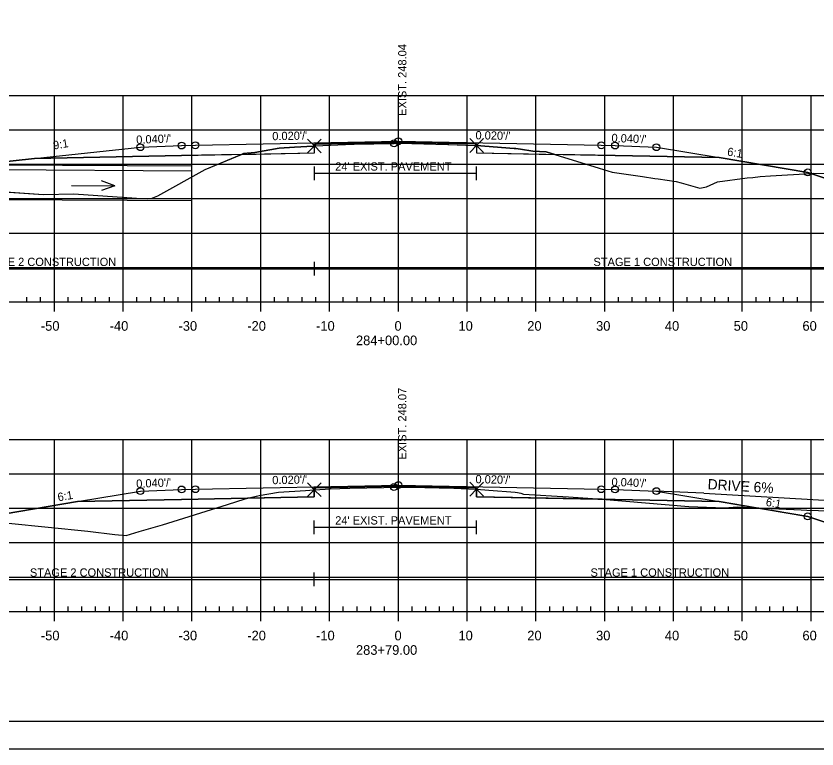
# Model space of a CAD drawing. Extents: x 1365647 to 1367999, y 387113 to 400173.
# Drawn here: x 1365838.5 to 1365954.9, y 395906.3 to 396012.8 of the extents above; entities that cross this region are included whole.
import ezdxf

# ---------------------------------------------------------------- set-up
doc = ezdxf.new("R2010")
doc.units = 0
for name, color, linetype in [('R_Alt Surface', 7, 'Continuous'), ('R_Axis', 7, 'Continuous'), ('R_Axis Annot', 7, 'Continuous'), ('R_Border', 7, 'Continuous'), ('R_Contours', 7, 'Continuous'), ('R_Drive', 7, 'Continuous'), ('R_Exist Surface', 7, 'Continuous'), ('R_Fin Surface', 7, 'Continuous'), ('R_Fin Surface Annot', 7, 'Continuous'), ('R_Grid', 7, 'Continuous'), ('R_No Plot', 7, 'Continuous'), ('R_Water', 7, 'Continuous'), ('R_Water Annot', 7, 'Continuous'), ('R_Xsect Elev', 7, 'Continuous')]:
    doc.layers.add(name, color=color, linetype=linetype)

msp = doc.modelspace()

# ---------------------------------------------------------------- linework, layer by layer
at = {"layer": 'R_Alt Surface'}
for points in [[(1365841.2, 395992.07), (1365862.59, 395992.5), (1365881.88, 395992.89), (1365881.88, 395994.17), (1365894.09, 395994.42), (1365905.47, 395994.19), (1365905.47, 395992.9), (1365925.59, 395992.5), (1365940.72, 395992.2)], [(1365847.47, 395942.21), (1365862.59, 395942.51), (1365881.87, 395942.9), (1365881.87, 395944.19), (1365894.09, 395944.43), (1365905.46, 395944.2), (1365905.46, 395942.91), (1365925.59, 395942.51), (1365940.72, 395942.21)]]:
    msp.add_lwpolyline(points, dxfattribs=at)
at = {"layer": 'R_Axis'}
for p, q in [((1365749.09, 395971.24), (1366039.09, 395971.24)), ((1365840.09, 395971.24), (1365840.09, 395971.94)), ((1365842.09, 395971.24), (1365842.09, 395971.94)), ((1365844.09, 395969.84), (1365844.09, 395971.24)), ((1365846.09, 395971.24), (1365846.09, 395971.94)), ((1365848.09, 395971.24), (1365848.09, 395971.94)), ((1365850.09, 395971.24), (1365850.09, 395971.94)), ((1365852.09, 395971.24), (1365852.09, 395971.94)), ((1365854.09, 395969.84), (1365854.09, 395971.24)), ((1365856.09, 395971.24), (1365856.09, 395971.94)), ((1365858.09, 395971.24), (1365858.09, 395971.94)), ((1365860.09, 395971.24), (1365860.09, 395971.94)), ((1365862.09, 395971.24), (1365862.09, 395971.94)), ((1365864.09, 395969.84), (1365864.09, 395971.24)), ((1365866.09, 395971.24), (1365866.09, 395971.94)), ((1365868.09, 395971.24), (1365868.09, 395971.94)), ((1365870.09, 395971.24), (1365870.09, 395971.94)), ((1365872.09, 395971.24), (1365872.09, 395971.94)), ((1365874.09, 395969.84), (1365874.09, 395971.24)), ((1365876.09, 395971.24), (1365876.09, 395971.94)), ((1365878.09, 395971.24), (1365878.09, 395971.94)), ((1365880.09, 395971.24), (1365880.09, 395971.94)), ((1365882.09, 395971.24), (1365882.09, 395971.94)), ((1365884.09, 395969.84), (1365884.09, 395971.24)), ((1365886.09, 395971.24), (1365886.09, 395971.94)), ((1365888.09, 395971.24), (1365888.09, 395971.94)), ((1365890.09, 395971.24), (1365890.09, 395971.94)), ((1365892.09, 395971.24), (1365892.09, 395971.94)), ((1365894.09, 395969.84), (1365894.09, 395971.24)), ((1365896.09, 395971.24), (1365896.09, 395971.94)), ((1365898.09, 395971.24), (1365898.09, 395971.94)), ((1365900.09, 395971.24), (1365900.09, 395971.94)), ((1365902.09, 395971.24), (1365902.09, 395971.94)), ((1365904.09, 395969.84), (1365904.09, 395971.24)), ((1365906.09, 395971.24), (1365906.09, 395971.94)), ((1365908.09, 395971.24), (1365908.09, 395971.94)), ((1365910.09, 395971.24), (1365910.09, 395971.94)), ((1365912.09, 395971.24), (1365912.09, 395971.94)), ((1365914.09, 395969.84), (1365914.09, 395971.24)), ((1365916.09, 395971.24), (1365916.09, 395971.94)), ((1365918.09, 395971.24), (1365918.09, 395971.94)), ((1365920.09, 395971.24), (1365920.09, 395971.94)), ((1365922.09, 395971.24), (1365922.09, 395971.94)), ((1365924.09, 395969.84), (1365924.09, 395971.24)), ((1365926.09, 395971.24), (1365926.09, 395971.94)), ((1365928.09, 395971.24), (1365928.09, 395971.94)), ((1365930.09, 395971.24), (1365930.09, 395971.94)), ((1365932.09, 395971.24), (1365932.09, 395971.94)), ((1365934.09, 395969.84), (1365934.09, 395971.24)), ((1365936.09, 395971.24), (1365936.09, 395971.94)), ((1365938.09, 395971.24), (1365938.09, 395971.94)), ((1365940.09, 395971.24), (1365940.09, 395971.94)), ((1365942.09, 395971.24), (1365942.09, 395971.94)), ((1365944.09, 395969.84), (1365944.09, 395971.24)), ((1365946.09, 395971.24), (1365946.09, 395971.94)), ((1365948.09, 395971.24), (1365948.09, 395971.94)), ((1365950.09, 395971.24), (1365950.09, 395971.94)), ((1365952.09, 395971.24), (1365952.09, 395971.94)), ((1365954.09, 395969.84), (1365954.09, 395971.24)), ((1365840.09, 395926.24), (1365840.09, 395926.94)), ((1365842.09, 395926.24), (1365842.09, 395926.94)), ((1365846.09, 395926.24), (1365846.09, 395926.94)), ((1365848.09, 395926.24), (1365848.09, 395926.94)), ((1365850.09, 395926.24), (1365850.09, 395926.94)), ((1365852.09, 395926.24), (1365852.09, 395926.94)), ((1365856.09, 395926.24), (1365856.09, 395926.94)), ((1365858.09, 395926.24), (1365858.09, 395926.94)), ((1365860.09, 395926.24), (1365860.09, 395926.94)), ((1365862.09, 395926.24), (1365862.09, 395926.94)), ((1365866.09, 395926.24), (1365866.09, 395926.94)), ((1365868.09, 395926.24), (1365868.09, 395926.94)), ((1365870.09, 395926.24), (1365870.09, 395926.94)), ((1365872.09, 395926.24), (1365872.09, 395926.94)), ((1365876.09, 395926.24), (1365876.09, 395926.94)), ((1365878.09, 395926.24), (1365878.09, 395926.94)), ((1365880.09, 395926.24), (1365880.09, 395926.94)), ((1365882.09, 395926.24), (1365882.09, 395926.94)), ((1365886.09, 395926.24), (1365886.09, 395926.94)), ((1365888.09, 395926.24), (1365888.09, 395926.94)), ((1365890.09, 395926.24), (1365890.09, 395926.94)), ((1365892.09, 395926.24), (1365892.09, 395926.94)), ((1365896.09, 395926.24), (1365896.09, 395926.94)), ((1365898.09, 395926.24), (1365898.09, 395926.94)), ((1365900.09, 395926.24), (1365900.09, 395926.94)), ((1365902.09, 395926.24), (1365902.09, 395926.94)), ((1365906.09, 395926.24), (1365906.09, 395926.94)), ((1365908.09, 395926.24), (1365908.09, 395926.94)), ((1365910.09, 395926.24), (1365910.09, 395926.94)), ((1365912.09, 395926.24), (1365912.09, 395926.94)), ((1365916.09, 395926.24), (1365916.09, 395926.94)), ((1365918.09, 395926.24), (1365918.09, 395926.94)), ((1365920.09, 395926.24), (1365920.09, 395926.94)), ((1365922.09, 395926.24), (1365922.09, 395926.94)), ((1365926.09, 395926.24), (1365926.09, 395926.94)), ((1365928.09, 395926.24), (1365928.09, 395926.94)), ((1365930.09, 395926.24), (1365930.09, 395926.94)), ((1365932.09, 395926.24), (1365932.09, 395926.94)), ((1365936.09, 395926.24), (1365936.09, 395926.94)), ((1365938.09, 395926.24), (1365938.09, 395926.94)), ((1365940.09, 395926.24), (1365940.09, 395926.94)), ((1365942.09, 395926.24), (1365942.09, 395926.94)), ((1365946.09, 395926.24), (1365946.09, 395926.94)), ((1365948.09, 395926.24), (1365948.09, 395926.94)), ((1365950.09, 395926.24), (1365950.09, 395926.94)), ((1365952.09, 395926.24), (1365952.09, 395926.94)), ((1365749.09, 395926.24), (1366039.09, 395926.24)), ((1365844.09, 395924.84), (1365844.09, 395926.24)), ((1365854.09, 395924.84), (1365854.09, 395926.24)), ((1365864.09, 395924.84), (1365864.09, 395926.24)), ((1365874.09, 395924.84), (1365874.09, 395926.24)), ((1365884.09, 395924.84), (1365884.09, 395926.24)), ((1365894.09, 395924.84), (1365894.09, 395926.24)), ((1365904.09, 395924.84), (1365904.09, 395926.24)), ((1365914.09, 395924.84), (1365914.09, 395926.24)), ((1365924.09, 395924.84), (1365924.09, 395926.24)), ((1365934.09, 395924.84), (1365934.09, 395926.24)), ((1365944.09, 395924.84), (1365944.09, 395926.24)), ((1365954.09, 395924.84), (1365954.09, 395926.24))]:
    msp.add_line(p, q, dxfattribs=at)
at = {"layer": 'R_Border'}
msp.add_line((1366052.27, 395910.24), (1365736.09, 395910.24), dxfattribs=at)
at = {"layer": 'R_Contours'}
for p, q in [((1365881.88, 395992.89), (1365881.88, 395993.9)), ((1365905.47, 395993.96), (1365905.47, 395994.19)), ((1365905.47, 395993.96), (1365905.47, 395992.9)), ((1365862.59, 395992.5), (1365841.2, 395992.07)), ((1365871.28, 395992.67), (1365862.59, 395992.5)), ((1365871.28, 395992.67), (1365881.88, 395992.89)), ((1365905.47, 395992.9), (1365916.82, 395992.68)), ((1365953.59, 395990.05), (1365940.72, 395992.2)), ((1365954.05, 395989.9), (1365953.59, 395990.05))]:
    msp.add_line(p, q, dxfattribs=at)
for points in [[(1365881.88, 395993.9), (1365881.7, 395993.89), (1365879.01, 395993.72), (1365876.76, 395993.57), (1365873.23, 395992.95), (1365871.57, 395992.79), (1365871.28, 395992.67)], [(1365905.47, 395994.19), (1365894.09, 395994.42), (1365881.88, 395994.17), (1365881.88, 395993.9)], [(1365881.88, 395993.9), (1365881.94, 395993.9), (1365881.95, 395993.9), (1365882.03, 395993.91), (1365887.48, 395994.15), (1365887.68, 395994.16), (1365893.44, 395994.27), (1365893.46, 395994.27), (1365894.12, 395994.28), (1365894.17, 395994.28), (1365894.28, 395994.28), (1365901.28, 395994.11), (1365901.33, 395994.1), (1365901.44, 395994.1), (1365905.13, 395993.97), (1365905.15, 395993.97), (1365905.47, 395993.96)], [(1365916.82, 395992.68), (1365915.58, 395993.06), (1365913.65, 395993.13), (1365911.84, 395993.43), (1365911.18, 395993.51), (1365911.13, 395993.51), (1365911.08, 395993.51), (1365911, 395993.52), (1365910.92, 395993.53), (1365905.47, 395993.96)], [(1365833.52, 395987.46), (1365842.51, 395986.85), (1365846.93, 395986.94), (1365856.02, 395986.31), (1365857.68, 395986.21), (1365858.17, 395986.25), (1365859.12, 395986.63), (1365865.99, 395990.46), (1365871.28, 395992.67)], [(1365940.72, 395992.2), (1365925.59, 395992.5), (1365916.82, 395992.68)], [(1365916.82, 395992.68), (1365923.27, 395990.69), (1365925.17, 395990.1), (1365929.59, 395989.46), (1365931.39, 395989.18), (1365931.86, 395989.1), (1365934.46, 395988.72), (1365935.22, 395988.55), (1365937.89, 395987.78), (1365938.89, 395987.94), (1365940.46, 395988.66), (1365944.8, 395989.26), (1365945.64, 395989.31), (1365946.68, 395989.47), (1365948.19, 395989.56), (1365953.98, 395989.9), (1365954.05, 395989.9)], [(1365841.2, 395992.07), (1365834.52, 395991.36), (1365833.52, 395991.38)]]:
    msp.add_lwpolyline(points, dxfattribs=at)
for points in [[(1365954.05, 395989.9), (1365954.45, 395989.92), (1365962.54, 395989.84), (1365963.96, 395989.84), (1365978.33, 395989.87), (1365981.73, 395989.9), (1365967.89, 395985.29)], [(1365881.87, 395943.94), (1365881.89, 395943.94), (1365881.93, 395943.94), (1365884.19, 395944.05), (1365885.6, 395944.11), (1365887.02, 395944.15), (1365891.99, 395944.28), (1365893.45, 395944.31), (1365893.75, 395944.32), (1365894.15, 395944.33), (1365895.86, 395944.29), (1365900.01, 395944.2), (1365902.16, 395944.14), (1365904.3, 395944.05), (1365905.27, 395944.03), (1365905.46, 395944.02), (1365905.46, 395944.2), (1365894.09, 395944.43), (1365881.87, 395944.19)], [(1365872.14, 395942.7), (1365873.86, 395943.08), (1365876.65, 395943.57), (1365880.57, 395943.84), (1365881.87, 395943.94), (1365881.87, 395942.9)], [(1365905.46, 395944.02), (1365907.23, 395943.88), (1365911.07, 395943.56), (1365911.42, 395943.52), (1365911.87, 395943.44), (1365912.3, 395943.29), (1365918.81, 395942.9), (1365923.73, 395942.55), (1365905.46, 395942.91)], [(1365831.34, 395938.98), (1365837.43, 395939.06), (1365848.94, 395937.9), (1365852.89, 395937.45), (1365854.54, 395937.26), (1365856.41, 395937.84), (1365859.82, 395938.85), (1365869.27, 395941.81), (1365871.8, 395942.63), (1365872.14, 395942.7), (1365862.59, 395942.51), (1365847.47, 395942.21), (1365834.59, 395940.06)], [(1365923.73, 395942.55), (1365936.33, 395941.52), (1365941.49, 395941.28), (1365943.41, 395941.44), (1365946.08, 395941.32), (1365940.72, 395942.21), (1365925.59, 395942.51), (1365923.73, 395942.55)], [(1365946.08, 395941.32), (1365952.65, 395941.01), (1365953.45, 395940.97), (1365956.86, 395940.87), (1365965.2, 395940.58), (1365967.81, 395940.58), (1365968.01, 395940.57), (1365982.35, 395940.53), (1365967.27, 395935.51), (1365953.59, 395940.06)]]:
    msp.add_lwpolyline(points, close=True, dxfattribs=at)
at = {"layer": 'R_Drive'}
for q in [(1365931.5, 395943.73), (1365989.09, 395940.52)]:
    msp.add_line((1365938.49, 395943.45), q, dxfattribs=at)
at = {"layer": 'R_Exist Surface'}
for points in [[(1365833.11, 395987.49), (1365842.51, 395986.85), (1365846.93, 395986.94), (1365856.02, 395986.31), (1365857.68, 395986.21), (1365858.17, 395986.25), (1365859.12, 395986.63), (1365865.99, 395990.46), (1365871.57, 395992.79), (1365873.23, 395992.95), (1365876.76, 395993.57), (1365879.01, 395993.72), (1365881.7, 395993.89), (1365881.88, 395993.9), (1365881.94, 395993.9), (1365881.95, 395993.9), (1365882.03, 395993.91), (1365887.48, 395994.15), (1365887.68, 395994.16), (1365893.44, 395994.27), (1365893.46, 395994.27), (1365894.12, 395994.28), (1365894.17, 395994.28), (1365894.28, 395994.28), (1365901.28, 395994.11), (1365901.33, 395994.1), (1365901.44, 395994.1), (1365905.13, 395993.97), (1365905.15, 395993.97), (1365905.47, 395993.96), (1365910.92, 395993.53), (1365911, 395993.52), (1365911.08, 395993.51), (1365911.13, 395993.51), (1365911.18, 395993.51), (1365911.84, 395993.43), (1365913.65, 395993.13), (1365915.58, 395993.06), (1365923.27, 395990.69), (1365925.17, 395990.1), (1365929.59, 395989.46), (1365931.39, 395989.18), (1365931.86, 395989.1), (1365934.46, 395988.72), (1365935.22, 395988.55), (1365937.89, 395987.78), (1365938.89, 395987.94), (1365940.46, 395988.66), (1365944.8, 395989.26), (1365945.64, 395989.31), (1365946.68, 395989.47), (1365948.19, 395989.56), (1365953.98, 395989.9), (1365954.45, 395989.92), (1365962.54, 395989.84)], [(1365837.43, 395939.06), (1365848.94, 395937.9), (1365852.89, 395937.45), (1365854.54, 395937.26), (1365856.41, 395937.84), (1365859.82, 395938.85), (1365869.27, 395941.81), (1365871.8, 395942.63), (1365873.86, 395943.08), (1365876.65, 395943.57), (1365880.57, 395943.84), (1365881.87, 395943.94), (1365881.89, 395943.94), (1365881.93, 395943.94), (1365884.19, 395944.05), (1365885.6, 395944.11), (1365887.02, 395944.15), (1365891.99, 395944.28), (1365893.45, 395944.31), (1365893.75, 395944.32), (1365894.15, 395944.33), (1365895.86, 395944.29), (1365900.01, 395944.2), (1365902.16, 395944.14), (1365904.3, 395944.05), (1365905.27, 395944.03), (1365905.46, 395944.02), (1365907.23, 395943.88), (1365911.07, 395943.56), (1365911.42, 395943.52), (1365911.87, 395943.44), (1365912.3, 395943.29), (1365918.81, 395942.9), (1365923.73, 395942.55), (1365936.33, 395941.52), (1365941.49, 395941.28), (1365943.41, 395941.44), (1365952.65, 395941.01), (1365953.45, 395940.97), (1365956.86, 395940.87)]]:
    msp.add_lwpolyline(points, dxfattribs=at)
at = {"layer": 'R_Fin Surface'}
for points in [[(1365806.36, 395990.14), (1365818.08, 395986.24), (1365833.52, 395991.38), (1365834.52, 395991.36), (1365841.2, 395992.07), (1365856.59, 395993.72), (1365862.59, 395993.96), (1365864.59, 395994), (1365894.09, 395994.59), (1365923.59, 395994), (1365925.59, 395993.96), (1365931.59, 395993.72), (1365940.72, 395992.2), (1365953.59, 395990.05), (1365967.89, 395985.29), (1365981.73, 395989.9)], [(1365856.59, 395993.72), (1365862.59, 395993.96), (1365864.59, 395994), (1365894.09, 395994.59), (1365923.59, 395994), (1365925.59, 395993.96), (1365931.59, 395993.72)], [(1365819.45, 395938.66), (1365824.92, 395936.84), (1365834.59, 395940.06), (1365847.47, 395942.21), (1365856.59, 395943.73), (1365862.59, 395943.97), (1365864.59, 395944.01), (1365894.09, 395944.6), (1365923.59, 395944.01), (1365925.59, 395943.97), (1365931.59, 395943.73), (1365940.72, 395942.21), (1365953.59, 395940.06), (1365967.27, 395935.51), (1365982.35, 395940.53)], [(1365856.59, 395943.73), (1365862.59, 395943.97), (1365864.59, 395944.01), (1365894.09, 395944.6), (1365923.59, 395944.01), (1365925.59, 395943.97), (1365931.59, 395943.73)]]:
    msp.add_lwpolyline(points, dxfattribs=at)
at = {"layer": 'R_Grid'}
for p, q in [((1365749.09, 396001.24), (1366039.09, 396001.24)), ((1365844.09, 395971.24), (1365844.09, 396001.24)), ((1365854.09, 395971.24), (1365854.09, 396001.24)), ((1365864.09, 395971.24), (1365864.09, 396001.24)), ((1365874.09, 395971.24), (1365874.09, 396001.24)), ((1365884.09, 395971.24), (1365884.09, 396001.24)), ((1365894.09, 395971.24), (1365894.09, 396001.24)), ((1365904.09, 395971.24), (1365904.09, 396001.24)), ((1365914.09, 395971.24), (1365914.09, 396001.24)), ((1365924.09, 395971.24), (1365924.09, 396001.24)), ((1365934.09, 395971.24), (1365934.09, 396001.24)), ((1365944.09, 395971.24), (1365944.09, 396001.24)), ((1365954.09, 395971.24), (1365954.09, 396001.24)), ((1365749.09, 395996.24), (1366039.09, 395996.24)), ((1365749.09, 395991.24), (1366039.09, 395991.24)), ((1365749.09, 395986.24), (1366039.09, 395986.24)), ((1365749.09, 395981.24), (1366039.09, 395981.24)), ((1365749.09, 395976.24), (1366039.09, 395976.24)), ((1365749.09, 395971.24), (1366039.09, 395971.24)), ((1365749.09, 395951.24), (1366039.09, 395951.24)), ((1365844.09, 395926.24), (1365844.09, 395951.24)), ((1365854.09, 395926.24), (1365854.09, 395951.24)), ((1365864.09, 395926.24), (1365864.09, 395951.24)), ((1365874.09, 395926.24), (1365874.09, 395951.24)), ((1365884.09, 395926.24), (1365884.09, 395951.24)), ((1365894.09, 395926.24), (1365894.09, 395951.24)), ((1365904.09, 395926.24), (1365904.09, 395951.24)), ((1365914.09, 395926.24), (1365914.09, 395951.24)), ((1365924.09, 395926.24), (1365924.09, 395951.24)), ((1365934.09, 395926.24), (1365934.09, 395951.24)), ((1365944.09, 395926.24), (1365944.09, 395951.24)), ((1365954.09, 395926.24), (1365954.09, 395951.24)), ((1365749.09, 395946.24), (1366039.09, 395946.24)), ((1365749.09, 395941.24), (1366039.09, 395941.24)), ((1365749.09, 395936.24), (1366039.09, 395936.24)), ((1365749.09, 395931.24), (1366039.09, 395931.24)), ((1365749.09, 395926.24), (1366039.09, 395926.24))]:
    msp.add_line(p, q, dxfattribs=at)
at = {"layer": 'R_No Plot'}
msp.add_line((1365723.69, 395906.26), (1366057.03, 395906.26), dxfattribs=at)
msp.add_lwpolyline([(1365723.69, 396119.59), (1366057.03, 396119.59), (1366057.03, 395906.25), (1365723.69, 395906.25)], close=True, dxfattribs=at)
for points in [[(1365881.88, 395993.9), (1365880.88, 395994.9), (1365881.88, 395993.9), (1365880.88, 395992.9), (1365881.88, 395993.9), (1365882.88, 395992.9), (1365881.88, 395993.9), (1365882.88, 395994.9)], [(1365905.47, 395993.96), (1365904.47, 395994.96), (1365905.47, 395993.96), (1365904.47, 395992.96), (1365905.47, 395993.96), (1365906.47, 395992.96), (1365905.47, 395993.96), (1365906.47, 395994.96)], [(1365881.87, 395943.94), (1365880.87, 395944.94), (1365881.87, 395943.94), (1365880.87, 395942.94), (1365881.87, 395943.94), (1365882.87, 395942.94), (1365881.87, 395943.94), (1365882.87, 395944.94)], [(1365905.46, 395944.02), (1365904.46, 395945.02), (1365905.46, 395944.02), (1365904.46, 395943.02), (1365905.46, 395944.02), (1365906.46, 395943.02), (1365905.46, 395944.02), (1365906.46, 395945.02)]]:
    msp.add_lwpolyline(points, dxfattribs=at)
for centre in [(1365862.59, 395993.96), (1365862.59, 395993.96), (1365862.59, 395993.96), (1365862.59, 395993.96), (1365862.59, 395993.96), (1365864.59, 395994), (1365864.59, 395994), (1365864.59, 395994), (1365864.59, 395994), (1365864.59, 395994), (1365893.46, 395994.27), (1365894.09, 395994.59), (1365894.09, 395994.59), (1365894.09, 395994.59), (1365894.09, 395994.59), (1365894.09, 395994.59), (1365923.59, 395994), (1365923.59, 395994), (1365923.59, 395994), (1365923.59, 395994), (1365923.59, 395994), (1365925.59, 395993.96), (1365925.59, 395993.96), (1365925.59, 395993.96), (1365925.59, 395993.96), (1365925.59, 395993.96), (1365856.59, 395993.72), (1365856.59, 395993.72), (1365856.59, 395993.72), (1365856.59, 395993.72), (1365856.59, 395993.72), (1365931.59, 395993.72), (1365931.59, 395993.72), (1365931.59, 395993.72), (1365931.59, 395993.72), (1365931.59, 395993.72), (1365953.59, 395990.05), (1365953.59, 395990.05), (1365953.59, 395990.05), (1365953.59, 395990.05), (1365953.59, 395990.05), (1365862.59, 395943.97), (1365862.59, 395943.97), (1365862.59, 395943.97), (1365862.59, 395943.97), (1365862.59, 395943.97), (1365864.59, 395944.01), (1365864.59, 395944.01), (1365864.59, 395944.01), (1365864.59, 395944.01), (1365864.59, 395944.01), (1365893.45, 395944.31), (1365894.09, 395944.6), (1365894.09, 395944.6), (1365894.09, 395944.6), (1365894.09, 395944.6), (1365894.09, 395944.6), (1365923.59, 395944.01), (1365923.59, 395944.01), (1365923.59, 395944.01), (1365923.59, 395944.01), (1365923.59, 395944.01), (1365925.59, 395943.97), (1365925.59, 395943.97), (1365925.59, 395943.97), (1365925.59, 395943.97), (1365925.59, 395943.97), (1365856.59, 395943.73), (1365856.59, 395943.73), (1365856.59, 395943.73), (1365856.59, 395943.73), (1365856.59, 395943.73), (1365931.59, 395943.73), (1365931.59, 395943.73), (1365931.59, 395943.73), (1365931.59, 395943.73), (1365931.59, 395943.73), (1365953.59, 395940.06), (1365953.59, 395940.06), (1365953.59, 395940.06), (1365953.59, 395940.06), (1365953.59, 395940.06)]:
    msp.add_circle(centre, 0.5, dxfattribs=at)
at = {"layer": 'R_Water'}
for p, q in [((1365834.52, 395991.17), (1365864.09, 395990.99)), ((1365833.52, 395990.47), (1365864.09, 395990.28)), ((1365881.88, 395988.92), (1365881.88, 395990.92)), ((1365881.88, 395989.92), (1365905.47, 395989.92)), ((1365905.47, 395988.92), (1365905.47, 395990.92)), ((1365818.08, 395986.24), (1365864.09, 395985.98)), ((1365881.88, 395975.06), (1365881.88, 395977.06)), ((1365806.36, 395976.06), (1365881.88, 395976.06)), ((1365881.88, 395976.06), (1365981.73, 395976.06)), ((1365881.87, 395937.48), (1365881.87, 395939.48)), ((1365905.46, 395937.48), (1365905.46, 395939.48)), ((1365881.87, 395938.48), (1365905.46, 395938.48)), ((1365881.87, 395929.91), (1365881.87, 395931.91)), ((1365819.45, 395930.91), (1365881.87, 395930.91)), ((1365881.87, 395930.91), (1365982.35, 395930.91))]:
    msp.add_line(p, q, dxfattribs=at)
at = {"layer": 'R_Water Annot'}
for p, q in [((1365852.87, 395988.12), (1365850.95, 395988.83)), ((1365846.59, 395988.15), (1365852.87, 395988.12)), ((1365852.87, 395988.12), (1365850.95, 395987.43))]:
    msp.add_line(p, q, dxfattribs=at)

# ---------------------------------------------------------------- texts
at = {"layer": 'R_Axis Annot'}
for s, p in [('-50', (1365842.13, 395967.04)), ('-40', (1365852.13, 395967.04)), ('-30', (1365862.13, 395967.04)), ('-20', (1365872.13, 395967.04)), ('-10', (1365882.13, 395967.04)), ('0', (1365893.53, 395967.04)), ('10', (1365902.83, 395967.04)), ('20', (1365912.83, 395967.04)), ('30', (1365922.83, 395967.04)), ('40', (1365932.83, 395967.04)), ('50', (1365942.83, 395967.04)), ('60', (1365952.83, 395967.04)), ('284+00.00', (1365887.93, 395964.94)), ('-50', (1365842.13, 395922.04)), ('-40', (1365852.13, 395922.04)), ('-30', (1365862.13, 395922.04)), ('-20', (1365872.13, 395922.04)), ('-10', (1365882.13, 395922.04)), ('0', (1365893.53, 395922.04)), ('10', (1365902.83, 395922.04)), ('20', (1365912.83, 395922.04)), ('30', (1365922.83, 395922.04)), ('40', (1365932.83, 395922.04)), ('50', (1365942.83, 395922.04)), ('60', (1365952.83, 395922.04)), ('283+79.00', (1365887.93, 395919.94))]:
    msp.add_text(s, height=1.4, dxfattribs=at).set_placement(p)
at = {"layer": 'R_Drive'}
msp.add_text('DRIVE 6%', height=1.5, rotation=356.4919, dxfattribs=at).set_placement((1365939.01, 395944.01))
at = {"layer": 'R_Fin Surface Annot'}
for s, rotation, p in [("0.040'/'", 2.2906, (1365856.01, 395994.2)), ("0.020'/'", 1.1458, (1365875.77, 395994.72)), ("0.020'/'", 358.8542, (1365905.29, 395994.87)), ("0.040'/'", 357.7094, (1365925.05, 395994.48)), ('9:1', 9.4623, (1365844.01, 395993.38)), ('6:1', 350.5377, (1365941.83, 395992.52)), ("0.040'/'", 2.2906, (1365856.01, 395944.21)), ("0.020'/'", 1.1458, (1365875.77, 395944.73)), ("0.020'/'", 358.8542, (1365905.29, 395944.88)), ("0.040'/'", 357.7094, (1365925.05, 395944.49)), ('6:1', 9.4623, (1365844.66, 395942.25)), ('6:1', 350.5377, (1365947.44, 395941.6))]:
    msp.add_text(s, height=1.2, rotation=rotation, dxfattribs=at).set_placement(p)
at = {"layer": 'R_Water'}
for s, p in [("24' EXIST. PAVEMENT", (1365884.91, 395990.32)), ('STAGE 2 CONSTRUCTION', (1365832.93, 395976.45)), ('STAGE 1 CONSTRUCTION', (1365922.45, 395976.45)), ("24' EXIST. PAVEMENT", (1365884.91, 395938.88)), ('STAGE 2 CONSTRUCTION', (1365840.53, 395931.3)), ('STAGE 1 CONSTRUCTION', (1365922.02, 395931.3))]:
    msp.add_text(s, height=1.2, dxfattribs=at).set_placement(p)
at = {"layer": 'R_Xsect Elev'}
for s, p in [('EXIST. 248.04', (1365895.26, 395998.27)), ('EXIST. 248.07', (1365895.25, 395948.31))]:
    msp.add_text(s, height=1.2, rotation=90, dxfattribs=at).set_placement(p)

doc.saveas('drawing.dxf')
